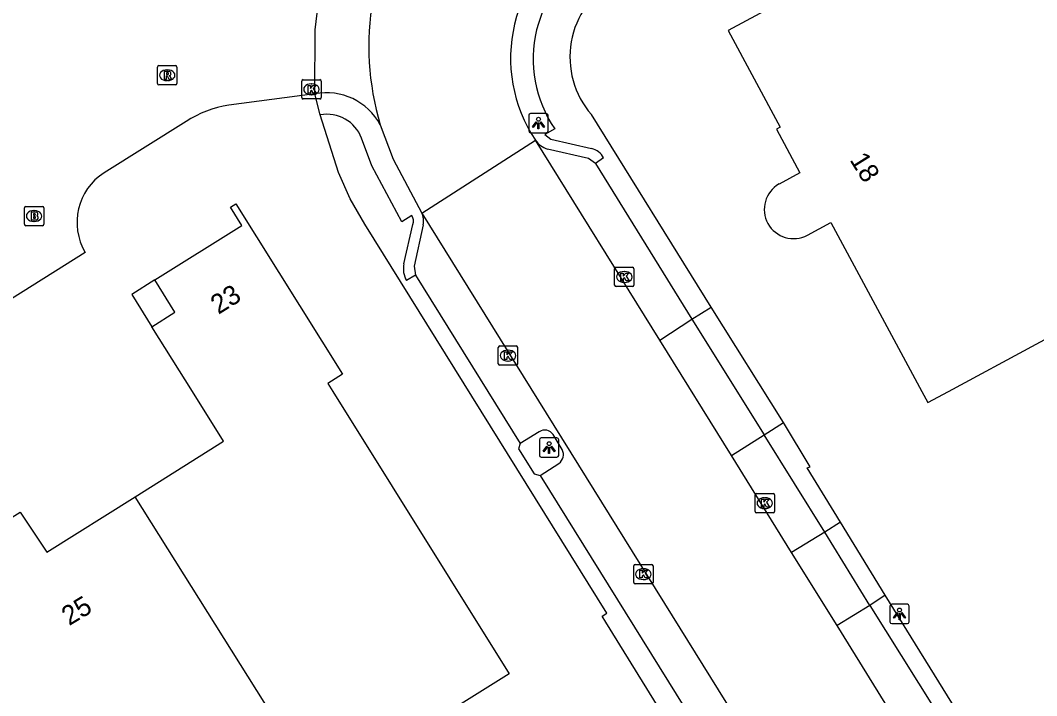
# Model space of a CAD drawing. Extents: x 158461 to 159795, y 387220 to 388672.
# Drawn here: x 158825.2 to 158877.8, y 387484.3 to 387519.2 of the extents above; entities that cross this region are included whole.
import ezdxf

# ---------------------------------------------------------------- set-up
doc = ezdxf.new("R2010")
doc.units = 0
for name, color, linetype in [('IMGEO_Brandkraan', 7, 'Continuous'), ('IMGEO_Kolk', 7, 'Continuous'), ('IMGEO_Lichtpunt', 7, 'Continuous'), ('IMGEO_Pand', 7, 'Continuous'), ('IMGEO_Pand_nummerreeks', 7, 'Continuous'), ('IMGEO_Pand_overbouw', 7, 'Continuous'), ('IMGEO_Rijbaan_lokaal_gesloten', 7, 'Continuous'), ('IMGEO_Rijbaan_lokaal_open', 7, 'Continuous'), ('IMGEO_Rioolput', 7, 'Continuous'), ('IMGEO_Voetpad_open', 7, 'Continuous')]:
    doc.layers.add(name, color=color, linetype=linetype)

msp = doc.modelspace()

# ---------------------------------------------------------------- linework, layer by layer
at = {"layer": 'IMGEO_Brandkraan'}
for p, q in [((158825.46, 387508.645), (158825.46, 387509.497)), ((158825.535, 387509.571), (158826.387, 387509.571)), ((158825.948, 387509.351), (158825.973, 387509.351)), ((158826.461, 387509.497), (158826.461, 387508.645)), ((158825.971, 387508.791), (158825.946, 387508.791)), ((158826.387, 387508.571), (158825.535, 387508.571))]:
    msp.add_line(p, q, dxfattribs=at)
for points in [[(158825.46, 387508.645), (158825.46, 387509.497)], [(158825.535, 387509.571), (158826.387, 387509.571)], [(158826.461, 387509.497), (158826.461, 387508.645)], [(158825.808, 387509.271), (158825.808, 387508.871), (158826.021, 387508.871)], [(158826.039, 387509.271), (158825.808, 387509.271)], [(158825.987, 387509.19), (158825.933, 387509.19), (158825.933, 387509.114)], [(158825.933, 387509.114), (158825.986, 387509.114)], [(158825.995, 387509.038), (158825.933, 387509.038), (158825.933, 387508.957)], [(158825.933, 387508.957), (158825.995, 387508.957)], [(158826.387, 387508.571), (158825.535, 387508.571)]]:
    msp.add_lwpolyline(points, dxfattribs=at)
for centre, radius, start, end in [((158825.537, 387509.495), 0.0765, 91.552, 178.448), ((158825.537, 387509.495), 0.0765, 91.552, 178.448), ((158826.385, 387509.495), 0.0765, 1.552, 88.448), ((158826.385, 387509.495), 0.0765, 1.552, 88.448), ((158825.988, 387509.152), 0.0379, 267.8285, 90.9355), ((158825.996, 387508.997), 0.0404, 269.8759, 90.5077), ((158826.027, 387509.122), 0.251, 268.6676, 293.5347), ((158826.043, 387509.126), 0.145, 59.4692, 91.5367), ((158826.068, 387509.173), 0.0922, 285.5137, 58.1501), ((158826.073, 387508.981), 0.105, 301.3115, 78.989), ((158825.537, 387508.647), 0.0765, 181.552, 268.448), ((158825.537, 387508.647), 0.0765, 181.552, 268.448), ((158826.385, 387508.647), 0.0765, 271.552, 358.448), ((158826.385, 387508.647), 0.0765, 271.552, 358.448)]:
    msp.add_arc(centre, radius, start, end, dxfattribs=at)
for centre, major_axis, ratio, start_param, end_param in [((158825.947, 387509.071), (-0.387, 0.002), 0.722429, 4.712389, 7.853982), ((158825.972, 387509.071), (-0.39, 0.002), 0.717154, 1.570796, 4.712389)]:
    msp.add_ellipse(centre, major_axis=major_axis, ratio=ratio, start_param=start_param, end_param=end_param, dxfattribs=at)
at = {"layer": 'IMGEO_Kolk'}
for p, q in [((158839.809, 387515.2), (158839.809, 387516.052)), ((158839.884, 387516.126), (158840.736, 387516.126)), ((158840.297, 387515.906), (158840.322, 387515.906)), ((158840.81, 387516.052), (158840.81, 387515.2)), ((158840.736, 387515.126), (158839.884, 387515.126)), ((158840.32, 387515.346), (158840.295, 387515.346)), ((158855.993, 387505.492), (158855.993, 387506.344)), ((158856.068, 387506.418), (158856.92, 387506.418)), ((158856.481, 387506.198), (158856.506, 387506.198)), ((158856.994, 387506.344), (158856.994, 387505.492)), ((158856.504, 387505.638), (158856.479, 387505.638)), ((158856.92, 387505.418), (158856.068, 387505.418)), ((158849.976, 387501.423), (158849.976, 387502.275)), ((158850.051, 387502.349), (158850.903, 387502.349)), ((158850.464, 387502.129), (158850.489, 387502.129)), ((158850.977, 387502.275), (158850.977, 387501.423)), ((158850.487, 387501.569), (158850.462, 387501.569)), ((158850.903, 387501.349), (158850.051, 387501.349)), ((158863.263, 387493.789), (158863.263, 387494.641)), ((158863.338, 387494.715), (158864.19, 387494.715)), ((158864.264, 387494.641), (158864.264, 387493.789)), ((158863.751, 387494.495), (158863.776, 387494.495)), ((158864.19, 387493.715), (158863.338, 387493.715)), ((158863.774, 387493.935), (158863.749, 387493.935)), ((158856.979, 387490.119), (158856.979, 387490.971)), ((158857.054, 387491.045), (158857.906, 387491.045)), ((158857.98, 387490.971), (158857.98, 387490.119)), ((158857.467, 387490.825), (158857.492, 387490.825)), ((158857.906, 387490.045), (158857.054, 387490.045)), ((158857.49, 387490.265), (158857.465, 387490.265))]:
    msp.add_line(p, q, dxfattribs=at)
for points in [[(158839.809, 387515.2), (158839.809, 387516.052)], [(158839.884, 387516.126), (158840.736, 387516.126)], [(158840.13, 387515.826), (158840.253, 387515.826), (158840.253, 387515.675), (158840.383, 387515.826), (158840.547, 387515.826), (158840.401, 387515.675), (158840.554, 387515.426), (158840.402, 387515.426), (158840.317, 387515.59), (158840.253, 387515.523), (158840.253, 387515.426), (158840.13, 387515.426), (158840.13, 387515.826)], [(158840.81, 387516.052), (158840.81, 387515.2)], [(158840.736, 387515.126), (158839.884, 387515.126)], [(158855.993, 387505.492), (158855.993, 387506.344)], [(158856.068, 387506.418), (158856.92, 387506.418)], [(158856.994, 387506.344), (158856.994, 387505.492)], [(158856.314, 387506.118), (158856.437, 387506.118), (158856.437, 387505.967), (158856.567, 387506.118), (158856.731, 387506.118), (158856.585, 387505.967), (158856.738, 387505.718), (158856.586, 387505.718), (158856.501, 387505.882), (158856.437, 387505.815), (158856.437, 387505.718), (158856.314, 387505.718), (158856.314, 387506.118)], [(158856.92, 387505.418), (158856.068, 387505.418)], [(158849.976, 387501.423), (158849.976, 387502.275)], [(158850.051, 387502.349), (158850.903, 387502.349)], [(158850.297, 387502.049), (158850.42, 387502.049), (158850.42, 387501.898), (158850.55, 387502.049), (158850.714, 387502.049), (158850.568, 387501.898), (158850.721, 387501.649), (158850.569, 387501.649), (158850.484, 387501.813), (158850.42, 387501.746), (158850.42, 387501.649), (158850.297, 387501.649), (158850.297, 387502.049)], [(158850.977, 387502.275), (158850.977, 387501.423)], [(158850.903, 387501.349), (158850.051, 387501.349)], [(158863.263, 387493.789), (158863.263, 387494.641)], [(158863.338, 387494.715), (158864.19, 387494.715)], [(158864.264, 387494.641), (158864.264, 387493.789)], [(158863.584, 387494.415), (158863.707, 387494.415), (158863.707, 387494.264), (158863.837, 387494.415), (158864.001, 387494.415), (158863.855, 387494.264), (158864.008, 387494.015), (158863.856, 387494.015), (158863.771, 387494.179), (158863.707, 387494.112), (158863.707, 387494.015), (158863.584, 387494.015), (158863.584, 387494.415)], [(158864.19, 387493.715), (158863.338, 387493.715)], [(158856.979, 387490.119), (158856.979, 387490.971)], [(158857.054, 387491.045), (158857.906, 387491.045)], [(158857.98, 387490.971), (158857.98, 387490.119)], [(158857.3, 387490.745), (158857.423, 387490.745), (158857.423, 387490.594), (158857.553, 387490.745), (158857.717, 387490.745), (158857.571, 387490.594), (158857.724, 387490.345), (158857.572, 387490.345), (158857.487, 387490.509), (158857.423, 387490.442), (158857.423, 387490.345), (158857.3, 387490.345), (158857.3, 387490.745)], [(158857.906, 387490.045), (158857.054, 387490.045)]]:
    msp.add_lwpolyline(points, dxfattribs=at)
for centre, start, end in [((158839.886, 387516.05), 91.552, 178.448), ((158839.886, 387516.05), 91.552, 178.448), ((158840.734, 387516.05), 1.552, 88.448), ((158840.734, 387516.05), 1.552, 88.448), ((158839.886, 387515.202), 181.552, 268.448), ((158839.886, 387515.202), 181.552, 268.448), ((158840.734, 387515.202), 271.552, 358.448), ((158840.734, 387515.202), 271.552, 358.448), ((158856.07, 387506.342), 91.552, 178.448), ((158856.07, 387506.342), 91.552, 178.448), ((158856.918, 387506.342), 1.552, 88.448), ((158856.918, 387506.342), 1.552, 88.448), ((158856.07, 387505.494), 181.552, 268.448), ((158856.07, 387505.494), 181.552, 268.448), ((158856.918, 387505.494), 271.552, 358.448), ((158856.918, 387505.494), 271.552, 358.448), ((158850.053, 387502.273), 91.552, 178.448), ((158850.053, 387502.273), 91.552, 178.448), ((158850.901, 387502.273), 1.552, 88.448), ((158850.901, 387502.273), 1.552, 88.448), ((158850.053, 387501.425), 181.552, 268.448), ((158850.053, 387501.425), 181.552, 268.448), ((158850.901, 387501.425), 271.552, 358.448), ((158850.901, 387501.425), 271.552, 358.448), ((158863.34, 387494.639), 91.552, 178.448), ((158863.34, 387494.639), 91.552, 178.448), ((158864.188, 387494.639), 1.552, 88.448), ((158864.188, 387494.639), 1.552, 88.448), ((158863.34, 387493.791), 181.552, 268.448), ((158863.34, 387493.791), 181.552, 268.448), ((158864.188, 387493.791), 271.552, 358.448), ((158864.188, 387493.791), 271.552, 358.448), ((158857.056, 387490.969), 91.552, 178.448), ((158857.056, 387490.969), 91.552, 178.448), ((158857.904, 387490.969), 1.552, 88.448), ((158857.904, 387490.969), 1.552, 88.448), ((158857.056, 387490.121), 181.552, 268.448), ((158857.056, 387490.121), 181.552, 268.448), ((158857.904, 387490.121), 271.552, 358.448), ((158857.904, 387490.121), 271.552, 358.448)]:
    msp.add_arc(centre, 0.0765, start, end, dxfattribs=at)
for centre, major_axis, ratio, start_param, end_param in [((158840.296, 387515.626), (-0.387, 0.002), 0.722429, 4.712389, 7.853982), ((158840.321, 387515.626), (-0.39, 0.002), 0.717154, 1.570796, 4.712389), ((158856.48, 387505.918), (-0.387, 0.002), 0.722429, 4.712389, 7.853982), ((158856.505, 387505.918), (-0.39, 0.002), 0.717154, 1.570796, 4.712389), ((158850.463, 387501.849), (-0.387, 0.002), 0.722429, 4.712389, 7.853982), ((158850.488, 387501.849), (-0.39, 0.002), 0.717154, 1.570796, 4.712389), ((158863.75, 387494.215), (-0.387, 0.002), 0.722429, 4.712389, 7.853982), ((158863.775, 387494.215), (-0.39, 0.002), 0.717154, 1.570796, 4.712389), ((158857.466, 387490.545), (-0.387, 0.002), 0.722429, 4.712389, 7.853982), ((158857.491, 387490.545), (-0.39, 0.002), 0.717154, 1.570796, 4.712389)]:
    msp.add_ellipse(centre, major_axis=major_axis, ratio=ratio, start_param=start_param, end_param=end_param, dxfattribs=at)
at = {"layer": 'IMGEO_Lichtpunt'}
for p, q in [((158851.553, 387514.281), (158851.553, 387513.474)), ((158851.553, 387514.281), (158851.553, 387513.474)), ((158852.455, 387514.376), (158851.647, 387514.376)), ((158852.455, 387514.376), (158851.647, 387514.376)), ((158852.549, 387513.474), (158852.549, 387514.281)), ((158852.549, 387513.474), (158852.549, 387514.281)), ((158851.647, 387513.38), (158852.455, 387513.38)), ((158851.647, 387513.38), (158852.455, 387513.38)), ((158852.105, 387497.497), (158852.105, 387496.69)), ((158852.105, 387497.497), (158852.105, 387496.69)), ((158853.007, 387497.592), (158852.199, 387497.592)), ((158853.007, 387497.592), (158852.199, 387497.592)), ((158853.101, 387496.69), (158853.101, 387497.497)), ((158853.101, 387496.69), (158853.101, 387497.497)), ((158852.199, 387496.596), (158853.007, 387496.596)), ((158852.199, 387496.596), (158853.007, 387496.596)), ((158870.236, 387488.889), (158870.236, 387488.082)), ((158870.236, 387488.889), (158870.236, 387488.082)), ((158871.138, 387488.984), (158870.33, 387488.984)), ((158871.138, 387488.984), (158870.33, 387488.984)), ((158871.232, 387488.082), (158871.232, 387488.889)), ((158871.232, 387488.082), (158871.232, 387488.889)), ((158870.33, 387487.988), (158871.138, 387487.988)), ((158870.33, 387487.988), (158871.138, 387487.988))]:
    msp.add_line(p, q, dxfattribs=at)
for points in [[(158851.927, 387513.945), (158851.966, 387513.917), (158851.778, 387513.655), (158851.74, 387513.682), (158851.927, 387513.945)], [(158852.029, 387513.897), (158852.076, 387513.897), (158852.076, 387513.575), (158852.029, 387513.575), (158852.029, 387513.897)], [(158852.139, 387513.917), (158852.177, 387513.944), (158852.364, 387513.682), (158852.325, 387513.654), (158852.139, 387513.917)], [(158852.479, 387497.161), (158852.518, 387497.133), (158852.33, 387496.871), (158852.292, 387496.898), (158852.479, 387497.161)], [(158852.581, 387497.113), (158852.628, 387497.113), (158852.628, 387496.791), (158852.581, 387496.791), (158852.581, 387497.113)], [(158852.691, 387497.133), (158852.729, 387497.16), (158852.916, 387496.898), (158852.877, 387496.87), (158852.691, 387497.133)], [(158870.61, 387488.553), (158870.649, 387488.525), (158870.461, 387488.263), (158870.423, 387488.29), (158870.61, 387488.553)], [(158870.712, 387488.505), (158870.759, 387488.505), (158870.759, 387488.183), (158870.712, 387488.183), (158870.712, 387488.505)], [(158870.822, 387488.525), (158870.86, 387488.552), (158871.047, 387488.29), (158871.008, 387488.262), (158870.822, 387488.525)]]:
    msp.add_lwpolyline(points, dxfattribs=at)
for centre in [(158852.052, 387514.079), (158852.604, 387497.295), (158870.735, 387488.687)]:
    msp.add_circle(centre, 0.0994, dxfattribs=at)
for centre, start, end in [((158851.647, 387514.281), 90, 180), ((158851.647, 387514.281), 90, 180), ((158852.455, 387514.281), 0, 90), ((158852.455, 387514.281), 0, 90), ((158851.647, 387513.474), 180, 270), ((158851.647, 387513.474), 180, 270), ((158852.455, 387513.474), 270, 0), ((158852.455, 387513.474), 270, 360), ((158852.199, 387497.497), 90, 180), ((158852.199, 387497.497), 90, 180), ((158853.007, 387497.497), 0, 90), ((158853.007, 387497.497), 0, 90), ((158852.199, 387496.69), 180, 270), ((158852.199, 387496.69), 180, 270), ((158853.007, 387496.69), 270, 0), ((158853.007, 387496.69), 270, 360), ((158870.33, 387488.889), 90, 180), ((158870.33, 387488.889), 90, 180), ((158871.138, 387488.889), 0, 90), ((158871.138, 387488.889), 0, 90), ((158870.33, 387488.082), 180, 270), ((158870.33, 387488.082), 180, 270), ((158871.138, 387488.082), 270, 0), ((158871.138, 387488.082), 270, 360)]:
    msp.add_arc(centre, 0.0946, start, end, dxfattribs=at)
at = {"layer": 'IMGEO_Pand'}
for points in [[(158865.966, 387508.085), (158867.179, 387508.739), (158871.893, 387500), (158872.202, 387499.427), (158873.264, 387500), (158905.01, 387517.129), (158894.815, 387536.024), (158871.677, 387523.541), (158871.507, 387523.86), (158861.865, 387518.678), (158864.554, 387513.675), (158864.361, 387513.571), (158865.578, 387511.308), (158864.505, 387510.728)], [(158831.187, 387494.548), (158835.76, 387497.419), (158834.146, 387500), (158832.057, 387503.34), (158833.242, 387504.096), (158832.199, 387505.762), (158836.709, 387508.585), (158836.12, 387509.522), (158836.404, 387509.7), (158841.913, 387500.886), (158841.15, 387500.409), (158841.406, 387500), (158850.545, 387485.393), (158840.769, 387479.284)], [(158819.15, 387492.318), (158823.096, 387494.684), (158824.115, 387493.063), (158825.233, 387493.752), (158826.615, 387491.677), (158831.187, 387494.548)], [(158840.769, 387479.284), (158831.187, 387494.548)]]:
    msp.add_lwpolyline(points, dxfattribs=at)
msp.add_arc((158865.248, 387509.414), 1.51, 119.4959, 298.37, dxfattribs=at)
at = {"layer": 'IMGEO_Pand_overbouw'}
msp.add_lwpolyline([(158832.199, 387505.762), (158831.008, 387505.017), (158832.057, 387503.34), (158833.242, 387504.096)], close=True, dxfattribs=at)
at = {"layer": 'IMGEO_Rijbaan_lokaal_gesloten'}
for points in [[(158843.871, 387513.782), (158844.529, 387512.017), (158846.014, 387509.226)], [(158846.014, 387509.226), (158851.893, 387513.001)], [(158858.337, 387502.653), (158851.893, 387513.001)], [(158846.014, 387509.226), (158870.648, 387469.607)], [(158862.032, 387496.673), (158858.337, 387502.653)], [(158865.145, 387491.667), (158862.032, 387496.673)], [(158867.506, 387487.881), (158865.145, 387491.667)], [(158871.89, 387480.802), (158867.506, 387487.881)]]:
    msp.add_lwpolyline(points, dxfattribs=at)
for centre, radius, start, end in [((158857.511, 387517.856), 14.235, 143.8863, 196.6289), ((158858.193, 387517.226), 7.585, 119.0203, 213.8478)]:
    msp.add_arc(centre, radius, start, end, dxfattribs=at)
at = {"layer": 'IMGEO_Rijbaan_lokaal_open'}
for points in [[(158840.483, 387515.393), (158840.506, 387518.708), (158840.714, 387520.445), (158841.696, 387523.375)], [(158840.483, 387515.393), (158836.029, 387514.802)], [(158833.819, 387513.965), (158829.584, 387511.311)], [(158828.607, 387507.181), (158817.155, 387500), (158766.643, 387468.328), (158767.083, 387467.619), (158765.697, 387466.731)]]:
    msp.add_lwpolyline(points, dxfattribs=at)
for centre, radius, start, end in [((158841.088, 387512.297), 3.155, 28.0882, 101.0495), ((158836.94, 387509.062), 5.812, 99.0137, 122.4729), ((158831.226, 387508.742), 3.049, 122.5852, 210.7962)]:
    msp.add_arc(centre, radius, start, end, dxfattribs=at)
at = {"layer": 'IMGEO_Rioolput'}
for p, q in [((158832.346, 387515.929), (158832.346, 387516.781)), ((158832.421, 387516.855), (158833.273, 387516.855)), ((158833.347, 387516.781), (158833.347, 387515.929)), ((158832.834, 387516.635), (158832.859, 387516.635)), ((158833.273, 387515.855), (158832.421, 387515.855)), ((158832.857, 387516.075), (158832.832, 387516.075))]:
    msp.add_line(p, q, dxfattribs=at)
for points in [[(158832.346, 387515.929), (158832.346, 387516.781)], [(158832.421, 387516.855), (158833.273, 387516.855)], [(158833.347, 387516.781), (158833.347, 387515.929)], [(158832.935, 387516.553), (158832.683, 387516.555), (158832.683, 387516.155)], [(158832.683, 387516.155), (158832.807, 387516.155), (158832.807, 387516.317), (158832.818, 387516.317)], [(158832.861, 387516.474), (158832.807, 387516.474), (158832.807, 387516.393)], [(158832.807, 387516.393), (158832.859, 387516.393)], [(158832.865, 387516.288), (158832.936, 387516.155), (158833.076, 387516.155), (158833.011, 387516.281)], [(158833.273, 387515.855), (158832.421, 387515.855)]]:
    msp.add_lwpolyline(points, dxfattribs=at)
for centre, radius, start, end in [((158832.423, 387516.779), 0.0765, 91.552, 178.448), ((158832.423, 387516.779), 0.0765, 91.552, 178.448), ((158833.271, 387516.779), 0.0765, 1.552, 88.448), ((158833.271, 387516.779), 0.0765, 1.552, 88.448), ((158832.817, 387516.264), 0.0533, 26.0293, 88.6989), ((158832.843, 387516.582), 0.19, 274.7715, 282.9687), ((158832.867, 387516.378), 0.0964, 77.0061, 93.1865), ((158832.881, 387516.435), 0.0378, 276.6634, 79.6772), ((158832.934, 387516.443), 0.109, 350.3612, 89.416), ((158832.932, 387516.443), 0.112, 277.5842, 350.9817), ((158832.916, 387516.228), 0.108, 29.5134, 73.7905), ((158832.423, 387515.931), 0.0765, 181.552, 268.448), ((158832.423, 387515.931), 0.0765, 181.552, 268.448), ((158833.271, 387515.931), 0.0765, 271.552, 358.448), ((158833.271, 387515.931), 0.0765, 271.552, 358.448)]:
    msp.add_arc(centre, radius, start, end, dxfattribs=at)
for centre, major_axis, ratio, start_param, end_param in [((158832.833, 387516.355), (-0.387, 0.002), 0.722429, 4.712389, 7.853982), ((158832.858, 387516.355), (-0.39, 0.002), 0.717154, 1.570796, 4.712389)]:
    msp.add_ellipse(centre, major_axis=major_axis, ratio=ratio, start_param=start_param, end_param=end_param, dxfattribs=at)
at = {"layer": 'IMGEO_Voetpad_open'}
for points in [[(158840.764, 387514.306), (158840.483, 387515.393)], [(158867.865, 387468.105), (158855.534, 387488.061), (158855.344, 387488.369), (158855.598, 387488.53), (158843.07, 387508.642), (158842.309, 387509.96), (158841.704, 387511.33), (158840.764, 387514.306)], [(158860.99, 387504.36), (158854.791, 387514.318)], [(158852.893, 387513.581), (158852.375, 387513.282), (158852.696, 387513.042), (158854.802, 387512.563)], [(158845.507, 387509.093), (158844.978, 387508.767), (158843.439, 387511.671), (158842.903, 387513.099)], [(158855.006, 387511.783), (158854.634, 387512.05), (158852.52, 387512.537)], [(158855.42, 387512.076), (158855.006, 387511.783)], [(158855.006, 387511.783), (158859.986, 387503.739)], [(158845.095, 387506.599), (158845.56, 387508.631)], [(158846.091, 387508.624), (158845.621, 387506.478), (158845.69, 387506.014)], [(158845.69, 387506.014), (158845.232, 387505.727)], [(158845.69, 387506.014), (158851.104, 387497.303)], [(158859.986, 387503.739), (158860.99, 387504.36)], [(158864.727, 387498.394), (158860.99, 387504.36)], [(158858.337, 387502.653), (158859.986, 387503.739)], [(158859.986, 387503.739), (158863.732, 387497.748)], [(158863.732, 387497.748), (158864.727, 387498.394)], [(158867.678, 387493.237), (158865.95, 387496.039), (158866.115, 387496.102), (158864.727, 387498.394)], [(158852.097, 387497.909), (158851.104, 387497.303)], [(158853.282, 387496.987), (158852.807, 387497.76)], [(158862.032, 387496.673), (158863.732, 387497.748)], [(158866.861, 387492.723), (158863.732, 387497.748)], [(158851.104, 387497.303), (158851.023, 387497.02), (158851.827, 387495.729), (158852.135, 387495.652)], [(158852.135, 387495.652), (158853.111, 387496.27)], [(158852.135, 387495.652), (158867.569, 387470.823)], [(158867.678, 387493.237), (158866.861, 387492.723)], [(158869.993, 387489.451), (158867.678, 387493.237)], [(158866.861, 387492.723), (158865.145, 387491.667)], [(158869.196, 387488.923), (158866.861, 387492.723)], [(158869.993, 387489.451), (158869.196, 387488.923)], [(158877.792, 387476.863), (158869.993, 387489.451)], [(158869.196, 387488.923), (158867.506, 387487.881)], [(158869.196, 387488.923), (158873.336, 387482.31), (158872.076, 387481.503)]]:
    msp.add_lwpolyline(points, dxfattribs=at)
for centre, radius, start, end in [((158858.249, 387517.201), 6.465, 119.1606, 214.0567), ((158858.239, 387517.299), 4.558, 119.3799, 220.8412), ((158841.108, 387512.417), 1.92, 20.8102, 100.3192), ((158852.863, 387513.656), 1.17, 214.0293, 252.9655), ((158854.589, 387511.657), 0.931, 26.7588, 76.7632), ((158845.061, 387508.808), 0.529, 340.4718, 32.6168), ((158845.249, 387508.822), 0.865, 346.7617, 27.8162), ((158846.218, 387506.329), 1.155, 166.4699, 211.3876), ((158852.381, 387497.494), 0.502, 31.9149, 124.381), ((158852.782, 387496.727), 0.564, 305.7582, 27.4136)]:
    msp.add_arc(centre, radius, start, end, dxfattribs=at)

# ---------------------------------------------------------------- texts
at = {"layer": 'IMGEO_Pand_nummerreeks'}
for s, rotation, p in [('18', 301.9311, (158868.13, 387511.977)), ('23', 32.0442, (158835.494, 387503.955)), ('25', 31.3589, (158827.773, 387487.85))]:
    msp.add_text(s, height=1, rotation=rotation, dxfattribs=at).set_placement(p)

doc.saveas('drawing.dxf')
